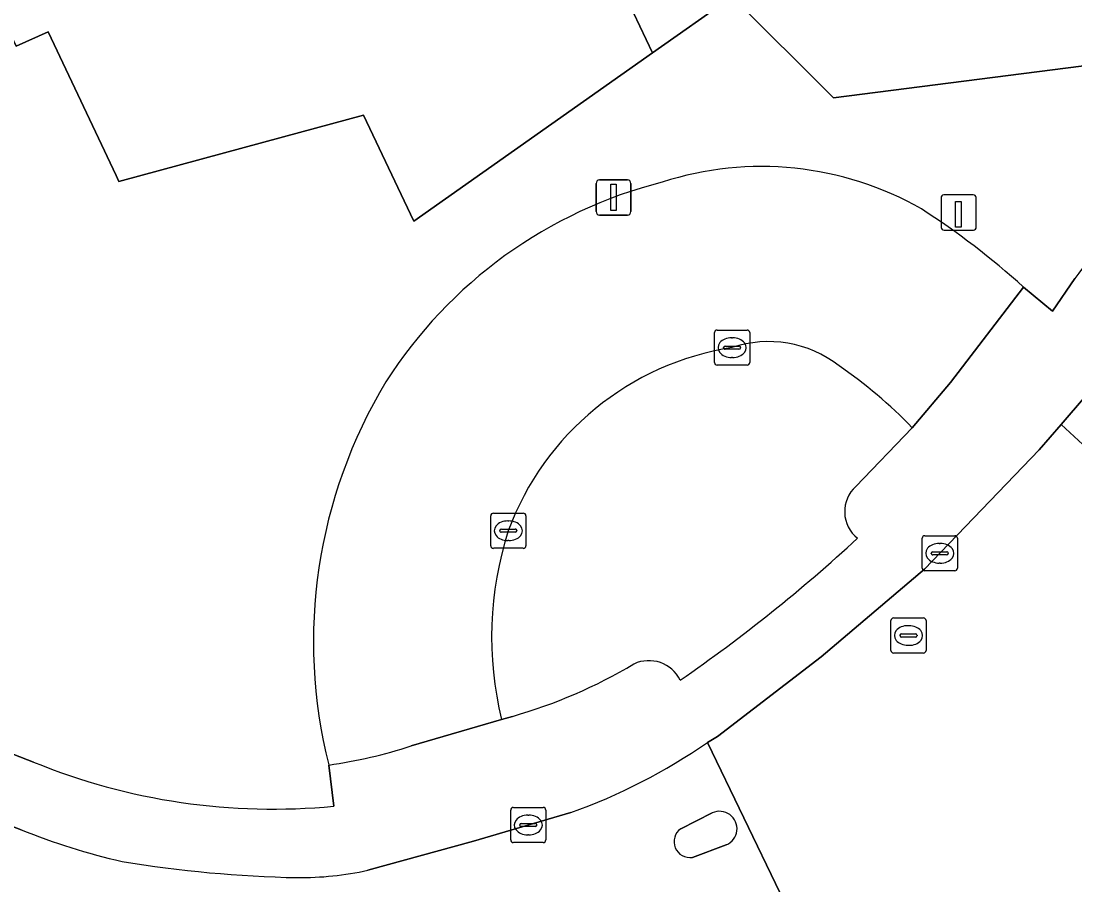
# Model space of a CAD drawing. Extents: x 159039 to 160102, y 381214 to 382524.
# Drawn here: x 159092.23 to 159122.23, y 381320.89 to 381345.48 of the extents above; entities that cross this region are included whole.
import ezdxf

# ---------------------------------------------------------------- set-up
doc = ezdxf.new("R2010")
doc.units = 0
for name, color, linetype in [('IMGEO_Fietspad_gesloten', 7, 'Continuous'), ('IMGEO_Groenvoorziening', 7, 'Continuous'), ('IMGEO_Kolk', 7, 'Continuous'), ('IMGEO_Laadpaal', 7, 'Continuous'), ('IMGEO_Lichtmast', 7, 'Continuous'), ('IMGEO_Pand', 7, 'Continuous'), ('IMGEO_Parkeervlak_open', 7, 'Continuous'), ('IMGEO_Rijbaan_lokaal_gesloten', 7, 'Continuous'), ('IMGEO_Rijbaan_lokaal_open', 7, 'Continuous'), ('IMGEO_Rioolput', 7, 'Continuous'), ('IMGEO_Verkeerseiland_open', 7, 'Continuous'), ('IMGEO_Voetpad_open', 7, 'Continuous')]:
    doc.layers.add(name, color=color, linetype=linetype)

msp = doc.modelspace()

# ---------------------------------------------------------------- linework, layer by layer
at = {"layer": 'IMGEO_Fietspad_gesloten'}
for points in [[(159092.234, 381322.458), (159078.254, 381327.862)], [(159103.746, 381318.292), (159103.883, 381318.313), (159109.374, 381319.367), (159113.837, 381320.659), (159111.766, 381324.946)], [(159107.881, 381322.952), (159105.106, 381322.135), (159102.101, 381321.307)], [(159111.006, 381322.488), (159111.903, 381322.937)], [(159112.303, 381322.03), (159111.34, 381321.673)]]:
    msp.add_lwpolyline(points, dxfattribs=at)
for centre, radius, start, end in [((159102.403, 381338.407), 16.397, 289.5173, 304.8216), ((159112.113, 381322.488), 0.496, 292.5962, 115.0001), ((159099.562, 381340.778), 19.731, 248.1978, 256.9534), ((159111.27, 381322.12), 0.453, 125.6821, 278.8871), ((159100.793, 381356.007), 34.917, 260.6289, 268.8538), ((159100.161, 381330.154), 9.057, 269.5834, 282.3692)]:
    msp.add_arc(centre, radius, start, end, dxfattribs=at)
at = {"layer": 'IMGEO_Groenvoorziening'}
for points in [[(159101.964, 381422.383), (159083.791, 381376.704), (159082.05, 381369.058), (159081.835, 381368.112), (159080.066, 381341.385), (159079.334, 381330.313), (159079.284, 381329.561), (159092.589, 381324.386)], [(159126.121, 381342.56), (159124.484, 381344.462), (159115.355, 381343.287), (159112.466, 381346.176), (159110.202, 381344.576), (159103.414, 381339.779), (159103.317, 381339.983), (159101.977, 381342.795), (159099.705, 381342.179), (159095.019, 381340.909), (159094.936, 381341.084), (159093.002, 381345.168), (159092.092, 381344.758), (159087.24, 381355.053), (159088.149, 381355.498), (159086.232, 381359.566), (159086.143, 381359.756), (159090.134, 381362.607), (159092.046, 381363.967), (159090.617, 381366.979), (159098.61, 381369.192), (159103.147, 381359.559), (159107.869, 381361.797)], [(159120.758, 381337.906), (159121.587, 381337.22), (159122.225, 381338.148)], [(159101.137, 381323.13), (159100.989, 381324.302)]]:
    msp.add_lwpolyline(points, dxfattribs=at)
for centre, radius, start, end in [((159144.939, 381322.016), 27.86, 132.4902, 144.6178), ((159113.309, 381332.152), 9.184, 60.2865, 107.9203), ((159113.72, 381328.121), 13.173, 104.2253, 147.4676), ((159105.46, 381320.961), 22.829, 47.9253, 57.0983), ((159114.87, 381327.806), 14.316, 148.8794, 194.1665), ((159099.395, 381340.993), 17.947, 247.7134, 275.5687)]:
    msp.add_arc(centre, radius, start, end, dxfattribs=at)
at = {"layer": 'IMGEO_Kolk'}
for p, q in [((159111.968, 381335.755), (159111.968, 381336.607)), ((159112.043, 381336.681), (159112.895, 381336.681)), ((159112.969, 381336.607), (159112.969, 381335.755)), ((159112.227, 381336.175), (159112.227, 381336.187)), ((159112.27, 381336.224), (159112.668, 381336.224)), ((159112.456, 381336.461), (159112.481, 381336.461)), ((159112.711, 381336.187), (159112.711, 381336.175)), ((159112.665, 381336.138), (159112.267, 381336.138)), ((159112.479, 381335.901), (159112.454, 381335.901)), ((159112.895, 381335.681), (159112.043, 381335.681)), ((159105.6, 381330.543), (159105.6, 381331.395)), ((159105.675, 381331.469), (159106.527, 381331.469)), ((159106.601, 381331.395), (159106.601, 381330.543)), ((159106.088, 381331.249), (159106.113, 381331.249)), ((159105.859, 381330.963), (159105.859, 381330.975)), ((159106.297, 381330.926), (159105.899, 381330.926)), ((159105.902, 381331.012), (159106.3, 381331.012)), ((159106.343, 381330.975), (159106.343, 381330.963)), ((159117.953, 381330.828), (159118.805, 381330.828)), ((159106.527, 381330.469), (159105.675, 381330.469)), ((159106.111, 381330.689), (159106.086, 381330.689)), ((159117.878, 381329.902), (159117.878, 381330.754)), ((159118.366, 381330.608), (159118.391, 381330.608)), ((159118.879, 381330.754), (159118.879, 381329.902)), ((159118.137, 381330.322), (159118.137, 381330.334)), ((159118.575, 381330.285), (159118.177, 381330.285)), ((159118.18, 381330.371), (159118.578, 381330.371)), ((159118.621, 381330.334), (159118.621, 381330.322)), ((159118.389, 381330.048), (159118.364, 381330.048)), ((159118.805, 381329.828), (159117.953, 381329.828)), ((159106.168, 381322.168), (159106.168, 381323.02)), ((159106.243, 381323.094), (159107.095, 381323.094)), ((159107.169, 381323.02), (159107.169, 381322.168)), ((159106.656, 381322.874), (159106.681, 381322.874)), ((159106.427, 381322.588), (159106.427, 381322.6)), ((159106.865, 381322.551), (159106.467, 381322.551)), ((159106.47, 381322.637), (159106.868, 381322.637)), ((159106.911, 381322.6), (159106.911, 381322.588)), ((159107.095, 381322.094), (159106.243, 381322.094)), ((159106.679, 381322.314), (159106.654, 381322.314))]:
    msp.add_line(p, q, dxfattribs=at)
for points in [[(159111.968, 381335.755), (159111.968, 381336.607)], [(159112.043, 381336.681), (159112.895, 381336.681)], [(159112.969, 381336.607), (159112.969, 381335.755)], [(159112.895, 381335.681), (159112.043, 381335.681)], [(159105.6, 381330.543), (159105.6, 381331.395)], [(159105.675, 381331.469), (159106.527, 381331.469)], [(159106.601, 381331.395), (159106.601, 381330.543)], [(159117.953, 381330.828), (159118.805, 381330.828)], [(159106.527, 381330.469), (159105.675, 381330.469)], [(159117.878, 381329.902), (159117.878, 381330.754)], [(159118.879, 381330.754), (159118.879, 381329.902)], [(159118.805, 381329.828), (159117.953, 381329.828)], [(159106.168, 381322.168), (159106.168, 381323.02)], [(159106.243, 381323.094), (159107.095, 381323.094)], [(159107.169, 381323.02), (159107.169, 381322.168)], [(159107.095, 381322.094), (159106.243, 381322.094)]]:
    msp.add_lwpolyline(points, dxfattribs=at)
for centre, radius, start, end in [((159112.045, 381336.605), 0.0765, 91.552, 178.448), ((159112.045, 381336.605), 0.0765, 91.552, 178.448), ((159112.893, 381336.605), 0.0765, 1.552, 88.448), ((159112.893, 381336.605), 0.0765, 1.552, 88.448), ((159112.267, 381336.184), 0.0403, 85.8775, 175.7526), ((159112.264, 381336.174), 0.0366, 178.938, 274.7102), ((159112.668, 381336.181), 0.043, 264.8664, 352.4533), ((159112.672, 381336.186), 0.0386, 1.7309, 96.639), ((159112.045, 381335.757), 0.0765, 181.552, 268.448), ((159112.045, 381335.757), 0.0765, 181.552, 268.448), ((159112.893, 381335.757), 0.0765, 271.552, 358.448), ((159112.893, 381335.757), 0.0765, 271.552, 358.448), ((159105.677, 381331.393), 0.0765, 91.552, 178.448), ((159105.677, 381331.393), 0.0765, 91.552, 178.448), ((159106.525, 381331.393), 0.0765, 1.552, 88.448), ((159106.525, 381331.393), 0.0765, 1.552, 88.448), ((159105.899, 381330.972), 0.0403, 85.8775, 175.7526), ((159105.896, 381330.962), 0.0366, 178.938, 274.7102), ((159106.3, 381330.969), 0.043, 264.8664, 352.4533), ((159106.304, 381330.974), 0.0386, 1.7309, 96.639), ((159117.955, 381330.752), 0.0765, 91.552, 178.448), ((159117.955, 381330.752), 0.0765, 91.552, 178.448), ((159118.803, 381330.752), 0.0765, 1.552, 88.448), ((159118.803, 381330.752), 0.0765, 1.552, 88.448), ((159105.677, 381330.545), 0.0765, 181.552, 268.448), ((159105.677, 381330.545), 0.0765, 181.552, 268.448), ((159106.525, 381330.545), 0.0765, 271.552, 358.448), ((159106.525, 381330.545), 0.0765, 271.552, 358.448), ((159118.177, 381330.331), 0.0403, 85.8775, 175.7526), ((159118.174, 381330.321), 0.0366, 178.938, 274.7102), ((159118.578, 381330.328), 0.043, 264.8664, 352.4533), ((159118.582, 381330.333), 0.0386, 1.7309, 96.639), ((159117.955, 381329.904), 0.0765, 181.552, 268.448), ((159117.955, 381329.904), 0.0765, 181.552, 268.448), ((159118.803, 381329.904), 0.0765, 271.552, 358.448), ((159118.803, 381329.904), 0.0765, 271.552, 358.448), ((159106.245, 381323.018), 0.0765, 91.552, 178.448), ((159106.245, 381323.018), 0.0765, 91.552, 178.448), ((159107.093, 381323.018), 0.0765, 1.552, 88.448), ((159107.093, 381323.018), 0.0765, 1.552, 88.448), ((159106.467, 381322.597), 0.0403, 85.8775, 175.7526), ((159106.464, 381322.587), 0.0366, 178.938, 274.7102), ((159106.868, 381322.594), 0.043, 264.8664, 352.4533), ((159106.872, 381322.599), 0.0386, 1.7309, 96.639), ((159106.245, 381322.17), 0.0765, 181.552, 268.448), ((159106.245, 381322.17), 0.0765, 181.552, 268.448), ((159107.093, 381322.17), 0.0765, 271.552, 358.448), ((159107.093, 381322.17), 0.0765, 271.552, 358.448)]:
    msp.add_arc(centre, radius, start, end, dxfattribs=at)
for centre, major_axis, ratio, start_param, end_param in [((159112.455, 381336.181), (-0.387, 0.002), 0.722429, 4.712389, 7.853982), ((159112.48, 381336.181), (-0.39, 0.002), 0.717154, 1.570796, 4.712389), ((159106.087, 381330.969), (-0.387, 0.002), 0.722429, 4.712389, 7.853982), ((159106.112, 381330.969), (-0.39, 0.002), 0.717154, 1.570796, 4.712389), ((159118.365, 381330.328), (-0.387, 0.002), 0.722429, 4.712389, 7.853982), ((159118.39, 381330.328), (-0.39, 0.002), 0.717154, 1.570796, 4.712389), ((159106.655, 381322.594), (-0.387, 0.002), 0.722429, 4.712389, 7.853982), ((159106.68, 381322.594), (-0.39, 0.002), 0.717154, 1.570796, 4.712389)]:
    msp.add_ellipse(centre, major_axis=major_axis, ratio=ratio, start_param=start_param, end_param=end_param, dxfattribs=at)
at = {"layer": 'IMGEO_Laadpaal'}
for p, q in [((159118.416, 381340.444), (159118.416, 381339.603)), ((159118.416, 381340.444), (159118.416, 381339.603)), ((159119.332, 381340.528), (159118.491, 381340.528)), ((159119.332, 381340.528), (159118.491, 381340.528)), ((159119.416, 381339.612), (159119.416, 381340.453)), ((159119.416, 381339.612), (159119.416, 381340.453)), ((159118.5, 381339.528), (159119.341, 381339.528)), ((159118.5, 381339.528), (159119.341, 381339.528))]:
    msp.add_line(p, q, dxfattribs=at)
msp.add_lwpolyline([(159118.831, 381340.341), (159118.991, 381340.341), (159118.991, 381339.608), (159118.831, 381339.608), (159118.831, 381340.341)], dxfattribs=at)
for centre, start, end in [((159118.494, 381340.45), 92.4484, 184.2845), ((159118.494, 381340.45), 92.4484, 184.2845), ((159119.338, 381340.45), 2.4484, 94.2845), ((159119.338, 381340.45), 2.4484, 94.2845), ((159118.494, 381339.606), 182.4484, 274.2845), ((159118.494, 381339.606), 182.4484, 274.2845), ((159119.338, 381339.606), 272.4484, 4.2845), ((159119.338, 381339.606), 272.4484, 4.2845)]:
    msp.add_arc(centre, 0.0779, start, end, dxfattribs=at)
at = {"layer": 'IMGEO_Lichtmast'}
for p, q in [((159108.599, 381340.055), (159108.599, 381340.855)), ((159108.599, 381340.855), (159108.599, 381340.055)), ((159108.699, 381340.955), (159109.489, 381340.955)), ((159109.489, 381340.955), (159108.699, 381340.955)), ((159109.589, 381340.855), (159109.589, 381340.055)), ((159109.589, 381340.055), (159109.589, 381340.855)), ((159109.489, 381339.955), (159108.699, 381339.955)), ((159108.699, 381339.955), (159109.489, 381339.955))]:
    msp.add_line(p, q, dxfattribs=at)
msp.add_lwpolyline([(159109.019, 381340.83), (159109.169, 381340.83), (159109.169, 381340.08), (159109.019, 381340.08), (159109.019, 381340.83)], dxfattribs=at)
for centre, start, end in [((159108.699, 381340.855), 90, 180), ((159108.699, 381340.855), 90, 180), ((159109.489, 381340.855), 0, 90), ((159109.489, 381340.855), 360, 90), ((159108.699, 381340.055), 180, 270), ((159108.699, 381340.055), 180, 270), ((159109.489, 381340.055), 270, 0), ((159109.489, 381340.055), 270, 0)]:
    msp.add_arc(centre, 0.1, start, end, dxfattribs=at)
at = {"layer": 'IMGEO_Pand'}
msp.add_lwpolyline([(159087.24, 381355.053), (159092.092, 381344.758), (159093.002, 381345.168), (159094.936, 381341.084), (159095.019, 381340.909), (159099.705, 381342.179), (159101.977, 381342.795), (159103.317, 381339.983), (159103.414, 381339.779), (159110.202, 381344.576), (159107.859, 381349.512)], dxfattribs=at)
at = {"layer": 'IMGEO_Parkeervlak_open'}
for points in [[(159117.595, 381333.903), (159118.681, 381335.191), (159120.758, 381337.906)], [(159103.34, 381324.845), (159105.909, 381325.597)]]:
    msp.add_lwpolyline(points, dxfattribs=at)
for centre, radius, start, end in [((159113.309, 381332.152), 9.184, 60.2865, 107.9203), ((159113.72, 381328.121), 13.173, 104.2253, 147.4676), ((159105.46, 381320.961), 22.829, 47.9253, 57.0983), ((159113.715, 381328.164), 8.115, 98.8592, 159.7765), ((159113.506, 381333.077), 3.275, 52.2384, 108.5382), ((159107.552, 381324.149), 14, 44.1633, 55.3492), ((159114.87, 381327.806), 14.316, 148.8794, 194.1665), ((159115.45, 381327.947), 9.826, 162.0894, 193.838), ((159099.008, 381338.239), 14.077, 278.0889, 287.9217)]:
    msp.add_arc(centre, radius, start, end, dxfattribs=at)
at = {"layer": 'IMGEO_Rijbaan_lokaal_gesloten'}
msp.add_lwpolyline([(159123.166, 381335.54), (159121.837, 381333.996), (159122.944, 381332.964), (159124.296, 381334.59)], dxfattribs=at)
at = {"layer": 'IMGEO_Rijbaan_lokaal_open'}
for points in [[(159124.296, 381334.59), (159122.944, 381332.964), (159121.837, 381333.996), (159121.211, 381333.268), (159117.946, 381329.878), (159115.003, 381327.379), (159112.05, 381325.112), (159111.766, 381324.946), (159113.837, 381320.659)], [(159115.992, 381332.231), (159117.595, 381333.903)], [(159105.909, 381325.597), (159106.217, 381325.687)]]:
    msp.add_lwpolyline(points, dxfattribs=at)
for centre, radius, start, end in [((159113.715, 381328.164), 8.115, 98.8592, 159.7765), ((159113.506, 381333.077), 3.275, 52.2384, 108.5382), ((159107.552, 381324.149), 14, 44.1633, 55.3492), ((159116.638, 381331.513), 0.966, 131.9995, 231.5755), ((159115.45, 381327.947), 9.826, 162.0894, 193.838), ((159084.886, 381364.481), 45.91, 304.6571, 312.7289), ((159102.162, 381339.85), 14.732, 285.976, 300.657), ((159110.1, 381326.275), 0.997, 26.2935, 115.2812)]:
    msp.add_arc(centre, radius, start, end, dxfattribs=at)
at = {"layer": 'IMGEO_Rioolput'}
for p, q in [((159116.988, 381327.562), (159116.988, 381328.414)), ((159117.063, 381328.488), (159117.915, 381328.488)), ((159117.989, 381328.414), (159117.989, 381327.562)), ((159117.476, 381328.268), (159117.501, 381328.268)), ((159117.247, 381327.982), (159117.247, 381327.994)), ((159117.685, 381327.945), (159117.287, 381327.945)), ((159117.29, 381328.031), (159117.688, 381328.031)), ((159117.731, 381327.994), (159117.731, 381327.982)), ((159117.915, 381327.488), (159117.063, 381327.488)), ((159117.499, 381327.708), (159117.474, 381327.708))]:
    msp.add_line(p, q, dxfattribs=at)
for points in [[(159116.988, 381327.562), (159116.988, 381328.414)], [(159117.063, 381328.488), (159117.915, 381328.488)], [(159117.989, 381328.414), (159117.989, 381327.562)], [(159117.915, 381327.488), (159117.063, 381327.488)]]:
    msp.add_lwpolyline(points, dxfattribs=at)
for centre, radius, start, end in [((159117.065, 381328.412), 0.0765, 91.552, 178.448), ((159117.065, 381328.412), 0.0765, 91.552, 178.448), ((159117.913, 381328.412), 0.0765, 1.552, 88.448), ((159117.913, 381328.412), 0.0765, 1.552, 88.448), ((159117.287, 381327.991), 0.0403, 85.8775, 175.7526), ((159117.284, 381327.981), 0.0366, 178.938, 274.7102), ((159117.688, 381327.988), 0.043, 264.8664, 352.4533), ((159117.692, 381327.993), 0.0386, 1.7309, 96.639), ((159117.065, 381327.564), 0.0765, 181.552, 268.448), ((159117.065, 381327.564), 0.0765, 181.552, 268.448), ((159117.913, 381327.564), 0.0765, 271.552, 358.448), ((159117.913, 381327.564), 0.0765, 271.552, 358.448)]:
    msp.add_arc(centre, radius, start, end, dxfattribs=at)
for centre, major_axis, ratio, start_param, end_param in [((159117.475, 381327.988), (-0.387, 0.002), 0.722429, 4.712389, 7.853982), ((159117.5, 381327.988), (-0.39, 0.002), 0.717154, 1.570796, 4.712389)]:
    msp.add_ellipse(centre, major_axis=major_axis, ratio=ratio, start_param=start_param, end_param=end_param, dxfattribs=at)
at = {"layer": 'IMGEO_Verkeerseiland_open'}
for points in [[(159111.903, 381322.937), (159111.006, 381322.488)], [(159111.34, 381321.673), (159112.303, 381322.03)]]:
    msp.add_lwpolyline(points, dxfattribs=at)
for centre, radius, start, end in [((159112.113, 381322.488), 0.496, 292.5962, 115.0001), ((159111.27, 381322.12), 0.453, 125.6821, 278.8871)]:
    msp.add_arc(centre, radius, start, end, dxfattribs=at)
at = {"layer": 'IMGEO_Voetpad_open'}
for points in [[(159107.869, 381361.797), (159103.147, 381359.559), (159102.742, 381359.367), (159103.333, 381358.127), (159104.731, 381358.787), (159106.076, 381355.9), (159104.764, 381355.281), (159103.367, 381354.621), (159104.33, 381353.525), (159107.859, 381349.512), (159110.202, 381344.576), (159112.466, 381346.176), (159115.355, 381343.287), (159124.484, 381344.462), (159126.121, 381342.56)], [(159122.225, 381338.148), (159121.587, 381337.22), (159120.758, 381337.906), (159118.681, 381335.191), (159117.595, 381333.903), (159115.992, 381332.231)], [(159111.766, 381324.946), (159112.05, 381325.112), (159115.003, 381327.379), (159117.946, 381329.878), (159121.211, 381333.268), (159121.837, 381333.996), (159123.166, 381335.54)], [(159092.589, 381324.386), (159079.284, 381329.561), (159077.365, 381330.259)], [(159076.323, 381328.564), (159078.254, 381327.862), (159092.234, 381322.458)], [(159106.217, 381325.687), (159105.909, 381325.597), (159103.34, 381324.845)], [(159100.989, 381324.302), (159101.137, 381323.13)], [(159102.101, 381321.307), (159105.106, 381322.135), (159107.881, 381322.952)]]:
    msp.add_lwpolyline(points, dxfattribs=at)
for centre, radius, start, end in [((159144.939, 381322.016), 27.86, 132.4902, 144.6178), ((159116.638, 381331.513), 0.966, 131.9995, 231.5755), ((159084.886, 381364.481), 45.91, 304.6571, 312.7289), ((159102.162, 381339.85), 14.732, 285.976, 300.657), ((159110.1, 381326.275), 0.997, 26.2935, 115.2812), ((159099.008, 381338.239), 14.077, 278.0889, 287.9217), ((159102.403, 381338.407), 16.397, 289.5173, 304.8216), ((159099.395, 381340.993), 17.947, 247.7134, 275.5687), ((159099.562, 381340.778), 19.731, 248.1978, 256.9534), ((159100.793, 381356.007), 34.917, 260.6289, 268.8538), ((159100.161, 381330.154), 9.057, 269.5834, 282.3692)]:
    msp.add_arc(centre, radius, start, end, dxfattribs=at)

doc.saveas('drawing.dxf')
